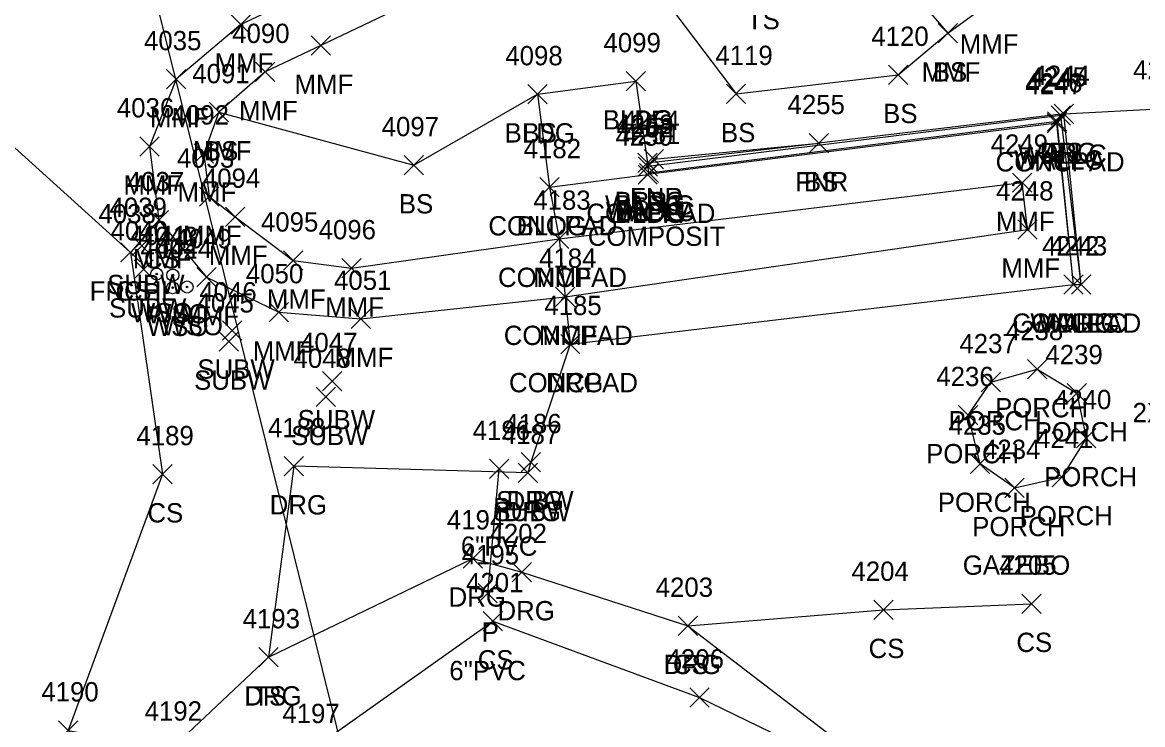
# Model space of a CAD drawing. Extents: x 49137 to 50946, y 9590 to 10709.
# Drawn here: x 49985.5 to 50101.6, y 10501.9 to 10574.6 of the extents above; entities that cross this region are included whole.
import ezdxf

# ---------------------------------------------------------------- set-up
doc = ezdxf.new("R2010")
doc.units = 0
for name, color, linetype in [('D_A', 7, 'Continuous'), ('D_C', 7, 'Continuous'), ('D_I', 7, 'Continuous'), ('D_TIC', 7, 'Continuous'), ('DCP', 7, 'Continuous'), ('L_A', 7, 'Continuous'), ('L_C', 7, 'Continuous'), ('L_I', 7, 'Continuous'), ('L_TIC', 7, 'Continuous'), ('LBC', 7, 'Continuous'), ('LBF', 7, 'Continuous'), ('LDEFAULT', 7, 'Continuous'), ('LELB', 7, 'Continuous'), ('LFNC', 7, 'Continuous'), ('LS', 7, 'Continuous'), ('LW', 7, 'Continuous'), ('R_A', 7, 'Continuous'), ('R_I', 7, 'Continuous'), ('R_TIC', 7, 'Continuous'), ('RDG', 7, 'Continuous'), ('U_A', 7, 'Continuous'), ('U_I', 7, 'Continuous'), ('U_TIC', 7, 'Continuous'), ('UWV', 7, 'Continuous')]:
    doc.layers.add(name, color=color, linetype=linetype)

msp = doc.modelspace()

# ---------------------------------------------------------------- linework, layer by layer
at = {"layer": 'D_TIC'}
for points in [[(50033.89, 10527.38), (50035.89, 10529.38)], [(50035.89, 10527.38), (50033.89, 10529.38)], [(50032.7, 10514.49), (50034.7, 10516.49)], [(50034.7, 10514.49), (50032.7, 10516.49)]]:
    msp.add_lwpolyline(points, dxfattribs=at)
at = {"layer": 'DCP'}
for points in [[(50149.42, 9973.37), (49988.85, 10619.09)], [(50033.7, 10515.49), (50034.89, 10528.38)]]:
    msp.add_lwpolyline(points, dxfattribs=at)
at = {"layer": 'L_TIC'}
for points in [[(50007.1, 10573.44), (50009.1, 10575.44)], [(50009.1, 10573.44), (50007.1, 10575.44)], [(50080.41, 10572.52), (50082.41, 10574.52)], [(50082.41, 10572.52), (50080.41, 10574.52)], [(50080.41, 10572.52), (50082.41, 10574.52)], [(50082.41, 10572.52), (50080.41, 10574.52)], [(50015.39, 10571.24), (50017.39, 10573.24)], [(50017.39, 10571.24), (50015.39, 10573.24)], [(50000.41, 10567.76), (50002.41, 10569.76)], [(50002.41, 10567.76), (50000.41, 10569.76)], [(50009.63, 10568.51), (50011.63, 10570.51)], [(50011.63, 10568.51), (50009.63, 10570.51)], [(50075.26, 10568.21), (50077.26, 10570.21)], [(50077.26, 10568.21), (50075.26, 10570.21)], [(50048.05, 10567.55), (50050.05, 10569.55)], [(50050.05, 10567.55), (50048.05, 10569.55)], [(50037.87, 10566.2), (50039.87, 10568.2)], [(50039.87, 10566.2), (50037.87, 10568.2)], [(50037.87, 10566.2), (50039.87, 10568.2)], [(50039.87, 10566.2), (50037.87, 10568.2)], [(50037.87, 10566.2), (50039.87, 10568.2)], [(50039.87, 10566.2), (50037.87, 10568.2)], [(50058.45, 10566.23), (50060.45, 10568.23)], [(50060.45, 10566.23), (50058.45, 10568.23)], [(50004.84, 10564.34), (50006.84, 10566.34)], [(50006.84, 10564.34), (50004.84, 10566.34)], [(50004.84, 10564.34), (50006.84, 10566.34)], [(50006.84, 10564.34), (50004.84, 10566.34)], [(50092.45, 10564.17), (50094.45, 10566.17)], [(50094.45, 10564.17), (50092.45, 10566.17)], [(50091.73, 10563.2), (50093.73, 10565.2)], [(50093.73, 10563.2), (50091.73, 10565.2)], [(50091.75, 10563.39), (50093.75, 10565.39)], [(50093.75, 10563.39), (50091.75, 10565.39)], [(50092.14, 10564), (50094.14, 10566)], [(50094.14, 10564), (50092.14, 10566)], [(49997.64, 10560.8), (49999.64, 10562.8)], [(49999.64, 10560.8), (49997.64, 10562.8)], [(50067.05, 10561.14), (50069.05, 10563.14)], [(50069.05, 10561.14), (50067.05, 10563.14)], [(50067.05, 10561.14), (50069.05, 10563.14)], [(50069.05, 10561.14), (50067.05, 10563.14)], [(50067.05, 10561.14), (50069.05, 10563.14)], [(50069.05, 10561.14), (50067.05, 10563.14)], [(50003.26, 10560.06), (50005.26, 10562.06)], [(50005.26, 10560.06), (50003.26, 10562.06)], [(50025.05, 10558.85), (50027.05, 10560.85)], [(50027.05, 10558.85), (50025.05, 10560.85)], [(50049.28, 10559.09), (50051.28, 10561.09)], [(50051.28, 10559.09), (50049.28, 10561.09)], [(50049.28, 10559.09), (50051.28, 10561.09)], [(50051.28, 10559.09), (50049.28, 10561.09)], [(50049.28, 10559.09), (50051.28, 10561.09)], [(50051.28, 10559.09), (50049.28, 10561.09)], [(50049.32, 10558.73), (50051.32, 10560.73)], [(50051.32, 10558.73), (50049.32, 10560.73)], [(50049.32, 10558.73), (50051.32, 10560.73)], [(50051.32, 10558.73), (50049.32, 10560.73)], [(50049.92, 10559.49), (50051.92, 10561.49)], [(50051.92, 10559.49), (50049.92, 10561.49)], [(50049.29, 10557.87), (50051.29, 10559.87)], [(50051.29, 10557.87), (50049.29, 10559.87)], [(50049.29, 10557.87), (50051.29, 10559.87)], [(50051.29, 10557.87), (50049.29, 10559.87)], [(50049.43, 10558.04), (50051.43, 10560.04)], [(50051.43, 10558.04), (50049.43, 10560.04)], [(50049.43, 10558.04), (50051.43, 10560.04)], [(50051.43, 10558.04), (50049.43, 10560.04)], [(50039.12, 10556.57), (50041.12, 10558.57)], [(50041.12, 10556.57), (50039.12, 10558.57)], [(50039.12, 10556.57), (50041.12, 10558.57)], [(50041.12, 10556.57), (50039.12, 10558.57)], [(50088.12, 10557.04), (50090.12, 10559.04)], [(50090.12, 10557.04), (50088.12, 10559.04)], [(50088.12, 10557.04), (50090.12, 10559.04)], [(50090.12, 10557.04), (50088.12, 10559.04)], [(50003.82, 10555.59), (50005.82, 10557.59)], [(50005.82, 10555.59), (50003.82, 10557.59)], [(49998.62, 10553.15), (50000.62, 10555.15)], [(50000.62, 10553.15), (49998.62, 10555.15)], [(49998.62, 10553.15), (50000.62, 10555.15)], [(50000.62, 10553.15), (49998.62, 10555.15)], [(50006.51, 10553.51), (50008.51, 10555.51)], [(50008.51, 10553.51), (50006.51, 10555.51)], [(50088.68, 10552.19), (50090.68, 10554.19)], [(50090.68, 10552.19), (50088.68, 10554.19)], [(50040.12, 10551.23), (50042.12, 10553.23)], [(50042.12, 10551.23), (50040.12, 10553.23)], [(50040.12, 10551.23), (50042.12, 10553.23)], [(50042.12, 10551.23), (50040.12, 10553.23)], [(49995.68, 10549.82), (49997.68, 10551.82)], [(49997.68, 10549.82), (49995.68, 10551.82)], [(49995.68, 10549.82), (49997.68, 10551.82)], [(49997.68, 10549.82), (49995.68, 10551.82)], [(50012.53, 10548.97), (50014.53, 10550.97)], [(50014.53, 10548.97), (50012.53, 10550.97)], [(50018.57, 10548.17), (50020.57, 10550.17)], [(50020.57, 10548.17), (50018.57, 10550.17)], [(50003.56, 10547.24), (50005.56, 10549.24)], [(50005.56, 10547.24), (50003.56, 10549.24)], [(50093.44, 10546.49), (50095.44, 10548.49)], [(50095.44, 10546.49), (50093.44, 10548.49)], [(50093.44, 10546.49), (50095.44, 10548.49)], [(50095.44, 10546.49), (50093.44, 10548.49)], [(50093.44, 10546.49), (50095.44, 10548.49)], [(50095.44, 10546.49), (50093.44, 10548.49)], [(50094.25, 10546.5), (50096.25, 10548.5)], [(50096.25, 10546.5), (50094.25, 10548.5)], [(50040.73, 10545.22), (50042.73, 10547.22)], [(50042.73, 10545.22), (50040.73, 10547.22)], [(50040.73, 10545.22), (50042.73, 10547.22)], [(50042.73, 10545.22), (50040.73, 10547.22)], [(50011.05, 10543.61), (50013.05, 10545.61)], [(50013.05, 10543.61), (50011.05, 10545.61)], [(50019.54, 10542.93), (50021.54, 10544.93)], [(50021.54, 10542.93), (50019.54, 10544.93)], [(50041.27, 10540.32), (50043.27, 10542.32)], [(50043.27, 10540.32), (50041.27, 10542.32)], [(50089.69, 10537.72), (50091.69, 10539.72)], [(50091.69, 10537.72), (50089.69, 10539.72)], [(50084.87, 10536.37), (50086.87, 10538.37)], [(50086.87, 10536.37), (50084.87, 10538.37)], [(50093.8, 10535.23), (50095.8, 10537.23)], [(50095.8, 10535.23), (50093.8, 10537.23)], [(50082.53, 10532.96), (50084.53, 10534.96)], [(50084.53, 10532.96), (50082.53, 10534.96)], [(50094.76, 10530.57), (50096.76, 10532.57)], [(50096.76, 10530.57), (50094.76, 10532.57)], [(50083.75, 10527.92), (50085.75, 10529.92)], [(50085.75, 10527.92), (50083.75, 10529.92)], [(49998.98, 10526.83), (50000.98, 10528.83)], [(50000.98, 10526.83), (49998.98, 10528.83)], [(50092.24, 10526.53), (50094.24, 10528.53)], [(50094.24, 10526.53), (50092.24, 10528.53)], [(50092.24, 10526.53), (50094.24, 10528.53)], [(50094.24, 10526.53), (50092.24, 10528.53)], [(50087.32, 10525.41), (50089.32, 10527.41)], [(50089.32, 10525.41), (50087.32, 10527.41)], [(50087.32, 10525.41), (50089.32, 10527.41)], [(50089.32, 10525.41), (50087.32, 10527.41)], [(50089.08, 10513.41), (50091.08, 10515.41)], [(50091.08, 10513.41), (50089.08, 10515.41)], [(50073.75, 10512.78), (50075.75, 10514.78)], [(50075.75, 10512.78), (50073.75, 10514.78)], [(50033.23, 10511.6), (50035.23, 10513.6)], [(50035.23, 10511.6), (50033.23, 10513.6)], [(50053.46, 10511.12), (50055.46, 10513.12)], [(50055.46, 10511.12), (50053.46, 10513.12)], [(50009.98, 10507.86), (50011.98, 10509.86)], [(50011.98, 10507.86), (50009.98, 10509.86)], [(50054.65, 10503.7), (50056.65, 10505.7)], [(50056.65, 10503.7), (50054.65, 10505.7)], [(49989.2, 10500.29), (49991.2, 10502.29)], [(49991.2, 10500.29), (49989.2, 10502.29)], [(49989.2, 10500.29), (49991.2, 10502.29)], [(49991.2, 10500.29), (49989.2, 10502.29)]]:
    msp.add_lwpolyline(points, dxfattribs=at)
at = {"layer": 'LBC'}
for points in [[(50038.87, 10567.2), (50049.05, 10568.55), (50050.28, 10560.09)], [(50038.87, 10567.2), (50040.12, 10557.57), (50050.29, 10558.87), (50050.43, 10559.04), (50050.32, 10559.73), (50050.28, 10560.09)]]:
    msp.add_lwpolyline(points, dxfattribs=at)
at = {"layer": 'LBF'}
for points in [[(50088.32, 10526.41), (50084.75, 10528.92), (50083.53, 10533.96), (50085.87, 10537.37), (50090.69, 10538.72), (50094.8, 10536.23), (50095.76, 10531.57), (50093.24, 10527.53)], [(50088.32, 10526.41), (50093.24, 10527.53)]]:
    msp.add_lwpolyline(points, dxfattribs=at)
at = {"layer": 'LDEFAULT'}
for points in [[(49999.81, 10680.44), (50019.05, 10655.01), (50030.82, 10639.12), (50048.26, 10616.08), (50072.31, 10584.07), (50081.41, 10573.52), (50085.37, 10576.41), (50082.1, 10581.17), (50053.24, 10619.32), (50004.68, 10684.45)], [(50035.42, 10581.35), (50016.39, 10572.24), (50010.63, 10569.51), (50005.84, 10565.34), (50004.26, 10561.06), (50004.82, 10556.59), (50007.51, 10554.51), (50013.53, 10549.97), (50019.57, 10549.17), (50041.12, 10552.23), (50089.12, 10558.04)], [(50020.38, 10580.2), (50008.1, 10574.44), (50001.41, 10568.76), (49998.64, 10561.8), (49999.62, 10554.15), (50004.56, 10548.24), (50012.05, 10544.61), (50020.54, 10543.93), (50041.73, 10546.22), (50089.68, 10553.19), (50089.12, 10558.04)]]:
    msp.add_lwpolyline(points, dxfattribs=at)
at = {"layer": 'LELB'}
for points in [[(50041.07, 10602.47), (50050.81, 10591.35), (50049.76, 10586.59), (50047.77, 10582.69), (50059.45, 10567.23), (50076.26, 10569.21), (50081.41, 10573.52)], [(50005.84, 10565.34), (50026.05, 10559.85), (50038.87, 10567.2)], [(50093.45, 10565.17), (50068.05, 10562.14)], [(50050.28, 10560.09), (50068.05, 10562.14)], [(49999.62, 10554.15), (49996.68, 10550.82), (49999.98, 10527.83), (49990.2, 10501.29), (50000.83, 10499.3), (50015.1, 10499.04), (50040.87, 10485.64), (50061.49, 10473.05)], [(50054.46, 10512.12), (50074.75, 10513.78), (50090.08, 10514.41)], [(50015.1, 10499.04), (50034.23, 10512.6), (50055.65, 10504.7), (50078.84, 10493.44), (50077.84, 10472.73), (50101.97, 10449.68), (50118.38, 10435.4), (50148.87, 10415.3)], [(50000.83, 10499.3), (50010.98, 10508.86)]]:
    msp.add_lwpolyline(points, dxfattribs=at)
at = {"layer": 'LFNC'}
for points in [[(49920.12, 10622.74), (49939.03, 10603.33), (49958.78, 10585.59), (49978.78, 10566.92), (49996.68, 10550.82)], [(50050.92, 10560.49), (50068.05, 10562.14)]]:
    msp.add_lwpolyline(points, dxfattribs=at)
at = {"layer": 'LS'}
msp.add_lwpolyline([(50040.12, 10557.57), (50041.12, 10552.23), (50041.73, 10546.22), (50042.27, 10541.32), (50094.44, 10547.49), (50092.73, 10564.2), (50050.29, 10558.87)], dxfattribs=at)
at = {"layer": 'LW'}
for points in [[(50094.44, 10547.49), (50095.25, 10547.5), (50093.14, 10565), (50050.32, 10559.73)], [(50094.44, 10547.49), (50092.75, 10564.39), (50050.43, 10559.04)]]:
    msp.add_lwpolyline(points, dxfattribs=at)
at = {"layer": 'R_TIC'}
for points in [[(50092.45, 10564.17), (50094.45, 10566.17)], [(50094.45, 10564.17), (50092.45, 10566.17)], [(50094.25, 10546.5), (50096.25, 10548.5)], [(50096.25, 10546.5), (50094.25, 10548.5)], [(50041.27, 10540.32), (50043.27, 10542.32)], [(50043.27, 10540.32), (50041.27, 10542.32)], [(50012.61, 10527.66), (50014.61, 10529.66)], [(50014.61, 10527.66), (50012.61, 10529.66)], [(50037.17, 10528.08), (50039.17, 10530.08)], [(50039.17, 10528.08), (50037.17, 10530.08)], [(50036.87, 10526.96), (50038.87, 10528.96)], [(50038.87, 10526.96), (50036.87, 10528.96)], [(50031.16, 10518.11), (50033.16, 10520.11)], [(50033.16, 10518.11), (50031.16, 10520.11)], [(50036.23, 10516.69), (50038.23, 10518.69)], [(50038.23, 10516.69), (50036.23, 10518.69)], [(50053.46, 10511.12), (50055.46, 10513.12)], [(50055.46, 10511.12), (50053.46, 10513.12)], [(50009.98, 10507.86), (50011.98, 10509.86)], [(50011.98, 10507.86), (50009.98, 10509.86)]]:
    msp.add_lwpolyline(points, dxfattribs=at)
at = {"layer": 'RDG'}
for points in [[(50095.25, 10547.5), (50093.45, 10565.17), (50103.93, 10565.73), (50107.41, 10556.05), (50110.4, 10521.45), (50105.68, 10496.74), (50106.96, 10485.77), (50113.12, 10471.78), (50124.76, 10458.74), (50147.1, 10444.79), (50157.25, 10438.91), (50175.59, 10435.41), (50187.55, 10433.23), (50196.81, 10438.28), (50207.53, 10457)], [(50042.27, 10541.32), (50038.17, 10529.08), (50037.87, 10527.96), (50013.61, 10528.66), (50010.98, 10508.86), (50032.16, 10519.11), (50037.23, 10517.69), (50054.46, 10512.12), (50078.84, 10493.44), (50088.68, 10485.43), (50104.6, 10459.25), (50121.3, 10441.69), (50153.05, 10421.48), (50178.8, 10406.39), (50187.41, 10396.19), (50186.37, 10390.43), (50176.63, 10363.01), (50167.91, 10342.03), (50163.83, 10327.81)]]:
    msp.add_lwpolyline(points, dxfattribs=at)
at = {"layer": 'U_TIC'}
for points in [[(49996.84, 10550.49), (49998.84, 10552.49)], [(49998.84, 10550.49), (49996.84, 10552.49)], [(49997.03, 10548.06), (49999.03, 10550.06)], [(49999.03, 10548.06), (49997.03, 10550.06)], [(50006.2, 10541.73), (50008.2, 10543.73)], [(50008.2, 10541.73), (50006.2, 10543.73)], [(50005.85, 10540.58), (50007.85, 10542.58)], [(50007.85, 10540.58), (50005.85, 10542.58)], [(50016.59, 10536.48), (50018.59, 10538.48)], [(50018.59, 10536.48), (50016.59, 10538.48)], [(50015.91, 10534.85), (50017.91, 10536.85)], [(50017.91, 10534.85), (50015.91, 10536.85)], [(50037.17, 10528.08), (50039.17, 10530.08)], [(50039.17, 10528.08), (50037.17, 10530.08)], [(50036.87, 10526.96), (50038.87, 10528.96)], [(50038.87, 10526.96), (50036.87, 10528.96)]]:
    msp.add_lwpolyline(points, dxfattribs=at)
at = {"layer": 'UWV'}
for centre, radius in [((49999.38, 10548.57), 0.625), ((50001.05, 10548.46), 0.625), ((49999.38, 10548.57), 0.0833), ((50001.03, 10547.15), 0.625), ((50001.05, 10548.46), 0.0833), ((50002.53, 10547.23), 0.625), ((50001.03, 10547.15), 0.0833), ((50002.53, 10547.23), 0.0833)]:
    msp.add_circle(centre, radius, dxfattribs=at)

# ---------------------------------------------------------------- texts
at = {"layer": 'D_A'}
for p in [(50034.27, 10523.38), (50033.08, 10510.49)]:
    msp.add_text('P', height=2, dxfattribs=at).set_placement(p)
at = {"layer": 'D_C'}
for p in [(50030.92, 10519.38), (50029.72, 10506.49)]:
    msp.add_text('6"PVC', height=2, dxfattribs=at).set_placement(p)
at = {"layer": 'D_I'}
for s, p in [('4196', (50032.14, 10531.38)), ('4195', (50031.01, 10518.49))]:
    msp.add_text(s, height=2, dxfattribs=at).set_placement(p)
at = {"layer": 'L_A'}
for s, p in [('TS', (50060.57, 10573.94)), ('MMF', (50082.65, 10571.41)), ('MMF', (50005.39, 10569.44)), ('MMF', (50078.7, 10568.52)), ('BS', (50079.85, 10568.52)), ('MMF', (50013.67, 10567.24)), ('MMF', (50007.92, 10564.51)), ('BS', (50074.7, 10564.21)), ('MMF', (49998.69, 10563.76)), ('BLDG', (50045.64, 10563.55)), ('BLDG', (50035.46, 10562.2)), ('BLDG', (50035.46, 10562.2)), ('BS', (50037.31, 10562.2)), ('BS', (50057.89, 10562.23)), ('MMF', (50003.12, 10560.34)), ('BS', (50004.28, 10560.34)), ('WALLC', (50088.67, 10560)), ('BS', (50091.89, 10560.17)), ('CONCPAD', (50086.37, 10559.2)), ('WALLC', (50088.29, 10559.39)), ('MMF', (49995.93, 10556.8)), ('MMF', (50001.54, 10556.06)), ('FNR', (50065.59, 10557.14)), ('BS', (50066.49, 10557.14)), ('BS', (50066.49, 10557.14)), ('BS', (50024.49, 10554.85)), ('BLDG', (50046.87, 10555.09)), ('BLDG', (50046.87, 10555.09)), ('FNR', (50048.46, 10555.49)), ('BS', (50048.72, 10555.09)), ('CONCPAD', (50043.94, 10553.87)), ('WALLC', (50045.86, 10554.73)), ('WALLC', (50045.96, 10554.04)), ('BLDG', (50046.88, 10553.87)), ('BLDG', (50046.92, 10554.73)), ('BLDG', (50047.02, 10554.04)), ('CONCPAD', (50033.77, 10552.57)), ('BLDG', (50036.71, 10552.57)), ('MMF', (50086.4, 10553.04)), ('MMF', (50086.4, 10553.04)), ('MMF', (50002.1, 10551.59)), ('MMF', (49996.9, 10549.15)), ('CS', (49998.06, 10549.15)), ('MMF', (50004.79, 10549.51)), ('MMF', (50086.96, 10548.19)), ('CONCPAD', (50034.77, 10547.23)), ('MMF', (50038.41, 10547.23)), ('FNCHL', (49992.43, 10545.82)), ('CS', (49995.12, 10545.82)), ('MMF', (50010.81, 10544.97)), ('MMF', (50016.85, 10544.17)), ('MMF', (50001.84, 10543.24)), ('CONCPAD', (50088.09, 10542.49)), ('WALLC', (50089.97, 10542.49)), ('WALLC', (50089.97, 10542.49)), ('WALLC', (50090.78, 10542.5)), ('CONCPAD', (50035.37, 10541.22)), ('MMF', (50039.01, 10541.22)), ('MMF', (50009.34, 10539.61)), ('MMF', (50017.82, 10538.93)), ('CONCPAD', (50035.91, 10536.32)), ('PORCH', (50086.31, 10533.72)), ('PORCH', (50081.49, 10532.37)), ('PORCH', (50090.42, 10531.23)), ('PORCH', (50079.16, 10528.96)), ('PORCH', (50091.39, 10526.57)), ('PORCH', (50080.37, 10523.92)), ('CS', (49998.42, 10522.83)), ('PORCH', (50088.86, 10522.53)), ('PORCH', (50088.86, 10522.53)), ('PORCH', (50083.94, 10521.41)), ('PORCH', (50083.94, 10521.41)), ('CS', (50073.2, 10508.78)), ('CS', (50088.52, 10509.41)), ('CS', (50032.67, 10507.6)), ('CS', (50052.9, 10507.12)), ('TS', (50009.39, 10503.86))]:
    msp.add_text(s, height=2, dxfattribs=at).set_placement(p)
at = {"layer": 'L_C'}
for s, p in [('COMPOSIT', (50044.08, 10551.49)), ('2XCHAIR LIFT SUPPORT POLE', (50100.57, 10533.22)), ('GAZEBO', (50082.96, 10517.41)), ('GAZEBO', (50082.96, 10517.41))]:
    msp.add_text(s, height=2, dxfattribs=at).set_placement(p)
at = {"layer": 'L_I'}
for s, p in [('4090', (50007.21, 10572.51)), ('4035', (49998.07, 10571.76)), ('4099', (50045.71, 10571.55)), ('4120', (50073.48, 10572.21)), ('4098', (50035.53, 10570.2)), ('4098', (50035.53, 10570.2)), ('4098', (50035.53, 10570.2)), ('4119', (50057.31, 10570.23)), ('4091', (50003.07, 10568.34)), ('4091', (50003.07, 10568.34)), ('4245', (50089.88, 10568)), ('4244', (50090.19, 10568.17)), ('4246', (50089.44, 10567.39)), ('4247', (50089.47, 10567.2)), ('4036', (49995.25, 10564.8)), ('4255', (50064.79, 10565.14)), ('4255', (50064.79, 10565.14)), ('4255', (50064.79, 10565.14)), ('4092', (50000.92, 10564.06)), ('4253', (50047.02, 10563.09)), ('4253', (50047.02, 10563.09)), ('4253', (50047.02, 10563.09)), ('4254', (50047.66, 10563.49)), ('4097', (50022.71, 10562.85)), ('4250', (50046.95, 10561.87)), ('4250', (50046.95, 10561.87)), ('4252', (50047.07, 10562.73)), ('4252', (50047.07, 10562.73)), ('4251', (50047.73, 10562.04)), ('4251', (50047.73, 10562.04)), ('4249', (50085.85, 10561.04)), ('4249', (50085.85, 10561.04)), ('4093', (50001.48, 10559.59)), ('4182', (50037.43, 10560.57)), ('4182', (50037.43, 10560.57)), ('4094', (50004.17, 10557.51)), ('4037', (49996.28, 10557.15)), ('4037', (49996.28, 10557.15)), ('4248', (50086.42, 10556.19)), ('4183', (50038.43, 10555.23)), ('4183', (50038.43, 10555.23)), ('4038', (49993.34, 10553.82)), ('4038', (49993.34, 10553.82)), ('4095', (50010.19, 10552.97)), ('4096', (50016.17, 10552.17)), ('4049', (50001.21, 10551.24)), ('4242', (50091.18, 10550.49)), ('4242', (50091.18, 10550.49)), ('4242', (50091.18, 10550.49)), ('4243', (50091.99, 10550.5)), ('4184', (50039.03, 10549.22)), ('4184', (50039.03, 10549.22)), ('4050', (50008.63, 10547.61)), ('4051', (50017.77, 10546.93)), ('4185', (50039.57, 10544.32)), ('4238', (50087.43, 10541.72)), ('4237', (50082.61, 10540.37)), ('4239', (50091.53, 10539.23)), ('4236', (50080.22, 10536.96)), ('4240', (50092.42, 10534.57)), ('4235', (50081.49, 10531.92)), ('4189', (49997.28, 10530.83)), ('4241', (50090.55, 10530.53)), ('4241', (50090.55, 10530.53)), ('4234', (50085.06, 10529.41)), ('4234', (50085.06, 10529.41)), ('4204', (50071.42, 10516.78)), ('4205', (50086.74, 10517.41)), ('4201', (50031.46, 10515.6)), ('4203', (50051.12, 10515.12)), ('4193', (50008.29, 10511.86)), ('4206', (50052.25, 10507.7)), ('4190', (49987.42, 10504.29)), ('4190', (49987.42, 10504.29)), ('4192', (49998.13, 10502.3)), ('4192', (49998.13, 10502.3)), ('4197', (50012.41, 10502.04)), ('4197', (50012.41, 10502.04))]:
    msp.add_text(s, height=2, dxfattribs=at).set_placement(p)
at = {"layer": 'R_A'}
for p in [(50090.94, 10560.17), (50092.73, 10542.5), (50039.75, 10536.32), (50011.1, 10523.66), (50035.66, 10524.08), (50035.36, 10522.96), (50029.65, 10514.11), (50034.72, 10512.69), (50051.95, 10507.12), (50008.47, 10503.86)]:
    msp.add_text('DRG', height=2, dxfattribs=at).set_placement(p)
at = {"layer": 'R_I'}
for s, p in [('4244', (50090.19, 10568.17)), ('4256', (50100.62, 10568.73)), ('4243', (50091.99, 10550.5)), ('4185', (50039.57, 10544.32)), ('4188', (50010.92, 10531.66)), ('4186', (50035.42, 10532.08)), ('4187', (50035.17, 10530.96)), ('4194', (50029.47, 10522.11)), ('4202', (50033.89, 10520.69)), ('4203', (50051.12, 10515.12)), ('4193', (50008.29, 10511.86))]:
    msp.add_text(s, height=2, dxfattribs=at).set_placement(p)
at = {"layer": 'U_A'}
for s, p in [('SUBW', (49994.25, 10546.49)), ('SUBW', (49994.44, 10544.06)), ('WSO', (49996.71, 10543.57)), ('WSO', (49998.38, 10543.46)), ('WSO', (49998.36, 10542.15)), ('WSO', (49999.86, 10542.23)), ('SUBW', (50003.6, 10537.73)), ('SUBW', (50003.26, 10536.58)), ('SUBW', (50014, 10532.48)), ('SUBW', (50013.32, 10530.85)), ('SUBW', (50034.58, 10524.08)), ('SUBW', (50034.28, 10522.96))]:
    msp.add_text(s, height=2, dxfattribs=at).set_placement(p)
at = {"layer": 'U_I'}
for s, p in [('4039', (49994.49, 10554.49)), ('4040', (49994.6, 10552.06)), ('4041', (49996.61, 10551.57)), ('4043', (49997.71, 10551.46)), ('4044', (49999.19, 10550.23)), ('4042', (49997.69, 10550.15)), ('4046', (50003.8, 10545.73)), ('4045', (50003.51, 10544.58)), ('4047', (50014.25, 10540.48)), ('4048', (50013.57, 10538.85)), ('4186', (50035.42, 10532.08)), ('4187', (50035.17, 10530.96))]:
    msp.add_text(s, height=2, dxfattribs=at).set_placement(p)

doc.saveas('drawing.dxf')
